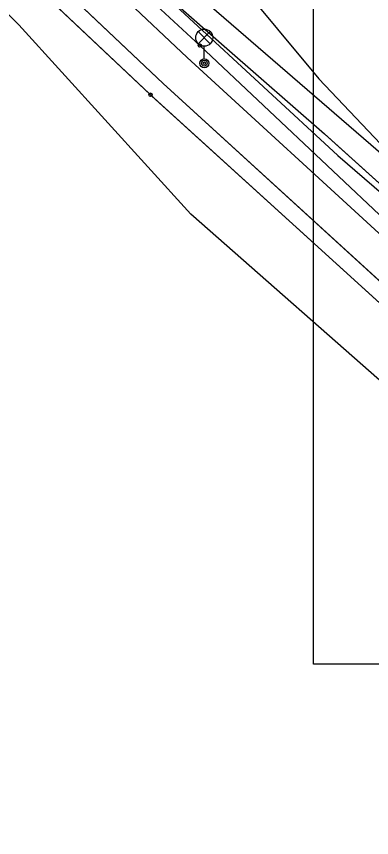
# Model space of a CAD drawing. Extents: x -495905 to -478420, y -1113297 to -1107716.
# Drawn here: x -479554.2 to -479491.7, y -1112428.2 to -1112283.9 of the extents above; entities that cross this region are included whole.
import ezdxf

# ---------------------------------------------------------------- set-up
doc = ezdxf.new("R2010")
doc.units = 0
for name, color, linetype in [('07_PLYNOVOD_STL', 7, 'Continuous'), ('07_SDĚLOVACÍ_P', 7, 'Continuous'), ('07_VODOVOD', 7, 'Continuous'), ('2D_VRSTEVNICE', 7, 'Continuous'), ('Implicitní', 7, 'Continuous'), ('ODVODNĚNÍ PLOŠNÉ', 7, 'Continuous'), ('ttp', 7, 'Continuous'), ('zamereni', 7, 'Continuous')]:
    doc.layers.add(name, color=color, linetype=linetype)

msp = doc.modelspace()

# ---------------------------------------------------------------- linework, layer by layer
at = {"layer": '07_PLYNOVOD_STL'}
msp.add_lwpolyline([(-479626.22, -1112189.28), (-479624.72, -1112187.61), (-479621.7, -1112190.04), (-479601.77, -1112207.88), (-479591.4, -1112217.56), (-479578.8, -1112230.71), (-479563.03, -1112246.47), (-479549.6, -1112259.66), (-479536.9, -1112272.12), (-479497.64, -1112308.36), (-479478.9, -1112324.54), (-479463.57, -1112337.5), (-479449.83, -1112348.36), (-479438.23, -1112356.98), (-479438.11, -1112357.28)], dxfattribs=at)
at = {"layer": '07_SDĚLOVACÍ_P'}
for points in [[(-479674.09, -1112134.19), (-479668.47, -1112138.65), (-479667.56, -1112140.53), (-479664.13, -1112147.3), (-479653.15, -1112158.71), (-479635.59, -1112176.15), (-479626.52, -1112185.27), (-479622.94, -1112187.67), (-479617.29, -1112192.57), (-479609.8, -1112199.42), (-479597.01, -1112211.59), (-479577.91, -1112230.51), (-479559.1, -1112248.54), (-479545.98, -1112261.09), (-479533.4, -1112273.52), (-479529.65, -1112278.61), (-479517.2, -1112289.55), (-479499.98, -1112304.58), (-479480.22, -1112322.4), (-479463.85, -1112335.72), (-479447.91, -1112348.23), (-479444.37, -1112351)], [(-479674.09, -1112134.19), (-479668.47, -1112138.65), (-479667.56, -1112140.53), (-479664.13, -1112147.3), (-479653.15, -1112158.71), (-479635.59, -1112176.15), (-479626.52, -1112185.27), (-479622.94, -1112187.67), (-479617.29, -1112192.57), (-479609.8, -1112199.42), (-479597.01, -1112211.59), (-479577.91, -1112230.51), (-479559.1, -1112248.54), (-479545.98, -1112261.09), (-479533.4, -1112273.52), (-479529.65, -1112278.61), (-479517.2, -1112289.55), (-479499.98, -1112304.58), (-479480.22, -1112322.4), (-479463.85, -1112335.72), (-479447.91, -1112348.23), (-479444.37, -1112351)], [(-479674.09, -1112134.19), (-479668.47, -1112138.65), (-479667.56, -1112140.53), (-479664.13, -1112147.3), (-479653.15, -1112158.71), (-479635.59, -1112176.15), (-479626.52, -1112185.27), (-479622.94, -1112187.67), (-479617.29, -1112192.57), (-479609.8, -1112199.42), (-479597.01, -1112211.59), (-479577.91, -1112230.51), (-479559.1, -1112248.54), (-479545.98, -1112261.09), (-479533.4, -1112273.52), (-479529.65, -1112278.61), (-479517.2, -1112289.55), (-479499.98, -1112304.58), (-479480.22, -1112322.4), (-479463.85, -1112335.72), (-479447.91, -1112348.23), (-479444.37, -1112351)], [(-479499.89, -1112304.66), (-479480.22, -1112322.4), (-479463.85, -1112335.72), (-479447.91, -1112348.23), (-479444.37, -1112351)], [(-479499.89, -1112304.66), (-479480.22, -1112322.4), (-479463.85, -1112335.72), (-479447.91, -1112348.23), (-479444.37, -1112351)], [(-479499.89, -1112304.66), (-479480.22, -1112322.4), (-479463.85, -1112335.72), (-479447.91, -1112348.23), (-479444.37, -1112351)]]:
    msp.add_lwpolyline(points, dxfattribs=at)
at = {"layer": '07_VODOVOD'}
msp.add_lwpolyline([(-479925.22, -1111999.52), (-479922.1, -1112002.42), (-479919.92, -1112005.9), (-479916.34, -1112010.78), (-479907.76, -1112014.91), (-479853.16, -1112031.29), (-479852.94, -1112031.36), (-479832.16, -1112040.6), (-479793.83, -1112060.65), (-479748.3, -1112079.63), (-479747.32, -1112080.09), (-479742.73, -1112082.47), (-479739.81, -1112083.37), (-479727.87, -1112089.39), (-479670.37, -1112139.12), (-479668.47, -1112140.91), (-479595.89, -1112216.71), (-479437.05, -1112353.7)], dxfattribs=at)
at = {"layer": '2D_VRSTEVNICE'}
msp.add_open_spline([(-479554, -1112498.17), (-479536.06, -1112477.96), (-479535.53, -1112472.51), (-479520.98, -1112452.21), (-479514.57, -1112445.82), (-479510.87, -1112442.14), (-479491.69, -1112430.09), (-479476.67, -1112424.29), (-479464.24, -1112404.19), (-479463.32, -1112402.1)], degree=2, dxfattribs=at)
at = {"layer": 'Implicitní'}
msp.add_lwpolyline([(-479501.95, -1112205.85), (-479291.98, -1112205.85), (-479291.98, -1112397.76), (-479501.95, -1112397.76)], close=True, dxfattribs=at)
at = {"layer": 'ODVODNĚNÍ PLOŠNÉ'}
for points in [[(-479621.48, -1112102.96), (-479597.47, -1112126.32), (-479631.04, -1112172.59), (-479610.54, -1112194.79), (-479580.87, -1112216.59), (-479548.24, -1112240.55), (-479523.12, -1112268.28), (-479501.02, -1112294.88), (-479467.3, -1112330.33), (-479437.31, -1112350.37), (-479406.78, -1112376.02), (-479374.83, -1112404.53), (-479340.19, -1112435.7), (-479296.69, -1112474.6), (-479255.22, -1112513.17), (-479184.57, -1112579.88), (-479134.36, -1112615.99)], [(-479213.83, -1112600.1), (-479257.97, -1112564.74), (-479280.43, -1112540.67), (-479311.69, -1112507.61), (-479341.15, -1112480.47), (-479376.37, -1112444.44), (-479418.96, -1112401.76), (-479448, -1112383.54), (-479485.92, -1112351.74), (-479523.54, -1112318.67), (-479553.78, -1112285.39), (-479584.88, -1112254.62), (-479621.65, -1112219.3), (-479652.67, -1112186.49)]]:
    msp.add_lwpolyline(points, dxfattribs=at)
at = {"layer": 'ttp'}
for points in [[(-479468.2, -1112353.16), (-479450.48, -1112367.03), (-479452.06, -1112362.12), (-479467.75, -1112350.37), (-479479.12, -1112340.65), (-479528.38, -1112295.73), (-479574.86, -1112251.82), (-479617.81, -1112209.28), (-479627.69, -1112199.29), (-479660.88, -1112165.71), (-479693.11, -1112131.72), (-479704.86, -1112121.3)], [(-479576.66, -1112254.34), (-479530.83, -1112297.52)], [(-479530.39, -1112297.93), (-479481.4, -1112342.37)]]:
    msp.add_lwpolyline(points, dxfattribs=at)
for start, end in [(0, 136.7017), (317.7875, 0)]:
    msp.add_arc((-479530.61, -1112297.73), 0.3, start, end, dxfattribs=at)
at = {"layer": 'zamereni'}
for p, q in [((-479568.72, -1112245.7), (-479521.94, -1112289.06)), ((-479524.16, -1112291.15), (-479570.47, -1112247.54)), ((-479574.86, -1112251.82), (-479528.38, -1112295.73)), ((-479530.61, -1112297.73), (-479576.88, -1112254.13)), ((-479522.23, -1112288.72), (-479520.11, -1112286.6)), ((-479522.23, -1112286.6), (-479520.11, -1112288.72)), ((-479521.94, -1112289.06), (-479473.68, -1112334.49)), ((-479521.17, -1112291.36), (-479521.17, -1112289.16)), ((-479475.16, -1112336.03), (-479524.16, -1112291.15)), ((-479528.38, -1112295.73), (-479479.12, -1112340.65)), ((-479481.18, -1112342.57), (-479530.61, -1112297.73))]:
    msp.add_line(p, q, dxfattribs=at)
for centre, radius in [((-479521.17, -1112287.66), 1.5), ((-479521.94, -1112289.06), 0.3), ((-479521.17, -1112292.16), 0.8), ((-479521.15, -1112292.16), 0.5), ((-479521.15, -1112292.16), 0.2), ((-479530.61, -1112297.73), 0.3)]:
    msp.add_circle(centre, radius, dxfattribs=at)

doc.saveas('drawing.dxf')
